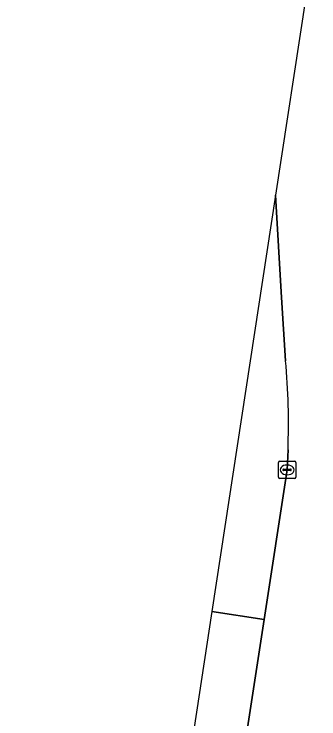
# Model space of a CAD drawing. Extents: x 161483 to 162250, y 379484 to 380833.
# Drawn here: x 161667.48 to 161684.99, y 380712.77 to 380753.2 of the extents above; entities that cross this region are included whole.
import ezdxf

# ---------------------------------------------------------------- set-up
doc = ezdxf.new("R2010")
doc.units = 0
for name, color, linetype in [('IMGEO_Berm_groen', 7, 'Continuous'), ('IMGEO_Kolk', 7, 'Continuous'), ('IMGEO_Rijbaan_lokaal_open', 7, 'Continuous'), ('IMGEO_Rijbaan_regionaal_gesloten', 7, 'Continuous')]:
    doc.layers.add(name, color=color, linetype=linetype)

msp = doc.modelspace()

# ---------------------------------------------------------------- linework, layer by layer
at = {"layer": 'IMGEO_Berm_groen'}
for points in [[(161682.504, 380742.819), (161678.842, 380718.931), (161681.841, 380718.471), (161683.165, 380727.053), (161683.217, 380728.201)], [(161683.075, 380733.314), (161682.847, 380736.944), (161682.504, 380742.819)]]:
    msp.add_lwpolyline(points, dxfattribs=at)
msp.add_arc((161643.117, 380729.646), 40.126, 357.9365, 5.2451, dxfattribs=at)
at = {"layer": 'IMGEO_Kolk'}
for p, q in [((161682.664, 380726.627), (161682.664, 380727.479)), ((161682.739, 380727.553), (161683.591, 380727.553)), ((161683.152, 380727.333), (161683.177, 380727.333)), ((161683.665, 380727.479), (161683.665, 380726.627)), ((161682.923, 380727.047), (161682.923, 380727.059)), ((161683.361, 380727.01), (161682.963, 380727.01)), ((161682.966, 380727.096), (161683.364, 380727.096)), ((161683.407, 380727.059), (161683.407, 380727.047)), ((161683.591, 380726.553), (161682.739, 380726.553)), ((161683.175, 380726.773), (161683.15, 380726.773))]:
    msp.add_line(p, q, dxfattribs=at)
for points in [[(161682.664, 380726.627), (161682.664, 380727.479)], [(161682.739, 380727.553), (161683.591, 380727.553)], [(161683.665, 380727.479), (161683.665, 380726.627)], [(161683.591, 380726.553), (161682.739, 380726.553)]]:
    msp.add_lwpolyline(points, dxfattribs=at)
for centre, radius, start, end in [((161682.741, 380727.477), 0.0765, 91.552, 178.448), ((161682.741, 380727.477), 0.0765, 91.552, 178.448), ((161683.589, 380727.477), 0.0765, 1.552, 88.448), ((161683.589, 380727.477), 0.0765, 1.552, 88.448), ((161682.963, 380727.056), 0.0403, 85.8775, 175.7526), ((161682.96, 380727.046), 0.0366, 178.938, 274.7102), ((161683.364, 380727.053), 0.043, 264.8664, 352.4533), ((161683.368, 380727.058), 0.0386, 1.7309, 96.639), ((161682.741, 380726.629), 0.0765, 181.552, 268.448), ((161682.741, 380726.629), 0.0765, 181.552, 268.448), ((161683.589, 380726.629), 0.0765, 271.552, 358.448), ((161683.589, 380726.629), 0.0765, 271.552, 358.448)]:
    msp.add_arc(centre, radius, start, end, dxfattribs=at)
for centre, major_axis, ratio, start_param, end_param in [((161683.151, 380727.053), (-0.387, 0.002), 0.722429, 4.712389, 7.853982), ((161683.176, 380727.053), (-0.39, 0.002), 0.717154, 1.570796, 4.712389)]:
    msp.add_ellipse(centre, major_axis=major_axis, ratio=ratio, start_param=start_param, end_param=end_param, dxfattribs=at)
at = {"layer": 'IMGEO_Rijbaan_lokaal_open'}
msp.add_lwpolyline([(161677.513, 380710.26), (161680.499, 380709.768), (161681.841, 380718.471), (161678.842, 380718.931)], close=True, dxfattribs=at)
at = {"layer": 'IMGEO_Rijbaan_regionaal_gesloten'}
for points in [[(161684.993, 380759.631), (161684.9, 380761.021), (161684.249, 380754.201), (161682.504, 380742.819), (161682.847, 380736.944), (161683.075, 380733.314)], [(161684.993, 380759.631), (161684.9, 380761.021), (161684.249, 380754.201), (161682.504, 380742.819), (161682.847, 380736.944), (161683.075, 380733.314)], [(161683.217, 380728.201), (161683.165, 380727.053), (161681.841, 380718.471), (161680.499, 380709.768), (161679.9, 380705.885), (161677.062, 380687.652), (161677.007, 380687.29), (161675.835, 380679.616), (161675.279, 380675.974), (161674.184, 380668.798), (161673.65, 380665.298), (161672.217, 380656.223), (161671.075, 380648.991), (161670.61, 380646.045), (161669.899, 380641.459), (161668.766, 380634.148), (161667.475, 380625.818)], [(161683.217, 380728.201), (161683.165, 380727.053), (161681.841, 380718.471), (161680.499, 380709.768), (161679.9, 380705.885), (161677.062, 380687.652), (161677.007, 380687.29), (161675.835, 380679.616), (161675.279, 380675.974), (161674.184, 380668.798), (161673.65, 380665.298), (161672.217, 380656.223), (161671.075, 380648.991), (161670.61, 380646.045), (161669.899, 380641.459), (161668.766, 380634.148), (161667.475, 380625.818)]]:
    msp.add_lwpolyline(points, dxfattribs=at)
msp.add_arc((161643.117, 380729.646), 40.126, 357.9365, 5.2451, dxfattribs=at)
msp.add_arc((161643.117, 380729.646), 40.126, 357.9365, 5.2451, dxfattribs=at)

doc.saveas('drawing.dxf')
